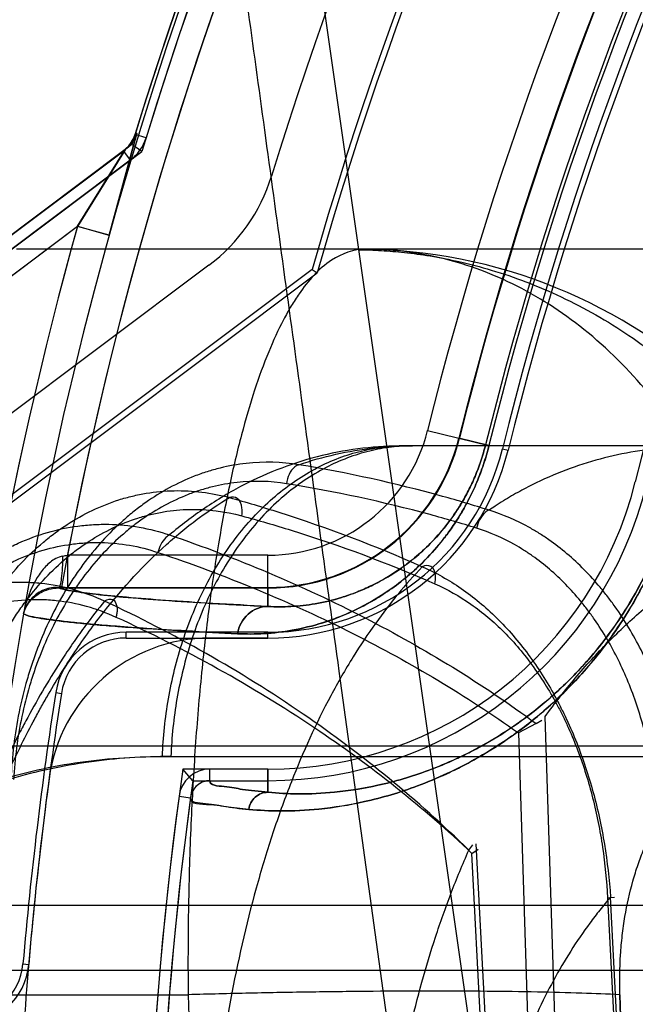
# Model space of a CAD drawing. Header units: millimetres. Extents: x 0 to 297, y 0 to 210.
# Tile 423 of 455: x 242.136 to 242.2017, y 160.0418 to 160.147. Entities that reach past the tile are written whole.
import ezdxf

# ---------------------------------------------------------------- set-up
doc = ezdxf.new("R2010")
doc.units = ezdxf.units.MM
doc.header["$LTSCALE"] = 16.335
doc.layers.get('0').update_dxf_attribs({"linetype": 'CONTINUOUS'})
for name, color, linetype in [('AXES_REF', 7, 'CONTINUOUS'), ('INTFCLR_1', 7, 'CONTINUOUS'), ('INTFCLR_144815', 7, 'CONTINUOUS'), ('INTFCLR_72935', 7, 'CONTINUOUS')]:
    doc.layers.add(name, color=color, linetype=linetype)

msp = doc.modelspace()

# ---------------------------------------------------------------- linework, layer by layer
at = {"color": 7, "linetype": 'Continuous'}
for radius in [6.787079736, 6.7865, 6.743039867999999]:
    msp.add_circle((241.4889104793, 154.7114782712), radius, dxfattribs=at)
msp.add_arc((241.4889104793, 154.7114782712), 6.72, 278.2771290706, 261.7228709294, dxfattribs=at)
at = {"layer": 'AXES_REF', "color": 7, "linetype": 'Continuous'}
msp.add_arc((241.4889104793, 154.7114782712), 6.874, 113.0826847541, 66.9173152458, dxfattribs=at)
at = {"layer": 'AXES_REF', "color": 9, "linetype": 'Continuous'}
msp.add_arc((241.4889104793, 154.7114782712), 6.191158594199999, 94.4118118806, 85.5881881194, dxfattribs=at)
at = {"layer": 'INTFCLR_1', "color": 9, "linetype": 'Continuous'}
for p, q in [((242.1455513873, 160.1239723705), (242.1485046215, 160.1348655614)), ((242.1495104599, 160.1343727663), (242.1483305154, 160.1347349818)), ((242.0220395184, 160.0391782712), (242.1472601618, 160.1330937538)), ((242.1472601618, 160.1330937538), (242.1421825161, 160.1249105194)), ((242.1470846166, 160.1329620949), (242.1478251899, 160.1319746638)), ((242.1421825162, 160.1249105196), (242.031606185, 160.0419782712)), ((242.1455513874, 160.1239723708), (242.1421825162, 160.1249105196)), ((242.1795691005, 160.1031364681), (242.1861174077, 160.1015121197)), ((242.1411200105, 160.0898037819), (242.1411200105, 160.0863043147)), ((242.1625250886, 160.0898037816), (242.1411200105, 160.0898037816)), ((242.1625250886, 160.0843347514), (242.1625250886, 160.0898037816)), ((242.1401790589, 160.0863053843), (242.1625250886, 160.0863043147)), ((242.156331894, 160.0657276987), (242.1563318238, 160.0669619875)), ((242.1625250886, 160.064492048), (242.1625250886, 160.0669619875)), ((242.153026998, 160.0640699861), (242.1542503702, 160.0639061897))]:
    msp.add_line(p, q, dxfattribs=at)
at = {"layer": 'INTFCLR_1', "color": 6, "linetype": 'Continuous'}
for p, q in [((242.1485046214, 160.1348655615), (242.1483305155, 160.1347349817)), ((242.1478251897, 160.1319746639), (242.0233514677, 160.0386193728)), ((242.1562251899, 160.1207746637), (242.0556090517, 160.04531256)), ((242.1625250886, 160.0809619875), (242.1563312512, 160.0809619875)), ((242.1625250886, 160.0669619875), (242.1563318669, 160.0669619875)), ((242.1563318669, 160.0657276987), (242.1625250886, 160.0657276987))]:
    msp.add_line(p, q, dxfattribs=at)
at = {"layer": 'INTFCLR_1', "color": 7, "linetype": 'Continuous'}
msp.add_line((242.1364104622, 160.0835287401), (242.1365661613, 160.0839840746), dxfattribs=at)
at = {"layer": 'INTFCLR_1', "color": 6, "linetype": 'Continuous'}
for centre, radius, start, end in [((242.553106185, 160.0104782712), 0.423418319, 129.3396669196, 162.9347323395), ((242.553106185, 160.0104782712), 0.4221840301, 129.3995060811, 162.9347321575), ((242.553106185, 160.0104782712), 0.4195535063, 137.2913519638, 169.1014109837), ((242.553106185, 160.0104782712), 0.4081840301, 136.0726226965, 162.934732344), ((242.553106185, 160.0104782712), 0.3760159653, 138.8345507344, 166.0686236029), ((242.553106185, 160.0104782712), 0.3620159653, 138.8345508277, 166.0686237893), ((242.1449846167, 160.1357620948), 0.0035, 306.8698976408, 342.9347334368), ((242.1449846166, 160.1357620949), 0.0047342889, 306.8698968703, 342.934748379), ((242.1449846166, 160.1357620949), 0.0187342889, 306.8698975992, 342.9347321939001), ((242.1625250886, 160.1073643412), 0.0264023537, 270.0000002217, 346.0686238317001), ((242.1625250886, 160.1073643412), 0.0404023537, 270.0000003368, 346.0686220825), ((242.1625250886, 160.1073643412), 0.0416366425, 269.9999999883, 346.0686236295), ((242.1563320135, 160.0636274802), 0.0173345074, 90.0025200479, 172.3711763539), ((242.1563320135, 160.0636274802), 0.0033345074, 90.00251033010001, 172.3740739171), ((242.553106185, 160.0104782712), 0.4176526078, 172.3704883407, 176.0524738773), ((242.1563320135, 160.0636274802), 0.0021002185, 90.0032602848, 172.3740664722), ((242.553106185, 160.0104782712), 0.4036526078, 172.3704884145, 183.9851791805), ((242.553106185, 160.0104782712), 0.402418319, 172.3704828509, 183.9926675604)]:
    msp.add_arc(centre, radius, start, end, dxfattribs=at)
at = {"layer": 'INTFCLR_1', "color": 9, "linetype": 'Continuous'}
for centre, radius, start, end in [((242.5531061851, 160.0104782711), 0.4230504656, 136.3898582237, 175.7650415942), ((242.5531061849, 160.0104782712), 0.3848577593, 138.8345507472, 166.0686236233), ((242.553106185, 160.0104782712), 0.3813582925, 138.8345507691, 166.0686236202), ((242.553106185, 160.0104782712), 0.3784849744, 138.8345507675, 166.0686236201), ((242.553106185, 160.0104782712), 0.3781109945, 138.8345501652, 166.0686229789), ((242.5531061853, 160.0104782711), 0.4265594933, 164.4387731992, 175.7650421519), ((242.1625250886, 160.1073643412), 0.0175605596, 270.0000000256, 346.0686235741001), ((242.1625250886, 160.1073643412), 0.0210600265, 270.0000000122, 346.0686236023), ((242.1230713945, 160.1904858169), 0.1022869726, 279.8859946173, 280.1630965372)]:
    msp.add_arc(centre, radius, start, end, dxfattribs=at)
msp.add_open_spline([(242.1472601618, 160.1330937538), (242.1478375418, 160.1335267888), (242.1482931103, 160.1341755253), (242.1485046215, 160.1348655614)], degree=3, dxfattribs=at)
for points, knots in [([(242.159269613, 160.0814217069), (242.1602115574, 160.0813744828), (242.1621757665, 160.0813837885), (242.1652320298, 160.081746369), (242.1678915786, 160.0823988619), (242.1701130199, 160.0831815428), (242.1718797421, 160.0839487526), (242.173701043, 160.0849087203), (242.1755699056, 160.0860952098), (242.1774764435, 160.0875520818), (242.1794107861, 160.0893420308), (242.1809809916, 160.0911316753), (242.1822162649, 160.0928083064), (242.1831501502, 160.0942580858), (242.1840376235, 160.0958618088), (242.1848514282, 160.0976154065), (242.1855645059, 160.0995090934), (242.1859484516, 160.1008309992), (242.186117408, 160.1015121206)], [0, 0, 0, 0, 0.0779033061, 0.1618667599, 0.253680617, 0.3034199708, 0.3562896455, 0.4126322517, 0.4733102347, 0.5389302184, 0.6105590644, 0.6906636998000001, 0.7351564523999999, 0.7824908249, 0.8330084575, 0.8864378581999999, 0.9420335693, 1, 1, 1, 1]), ([(242.1625250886, 160.0843347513), (242.1633362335, 160.0842879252), (242.1650289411, 160.084283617), (242.1676658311, 160.0845787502), (242.1699638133, 160.0851279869), (242.1718845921, 160.0857933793), (242.1734139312, 160.0864482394), (242.1749904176, 160.0872701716), (242.1766097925, 160.0882887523), (242.1782621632, 160.0895419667), (242.1799397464, 160.0910845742), (242.1813012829, 160.0926285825), (242.1823726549, 160.0940761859), (242.183182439, 160.0953284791), (242.1839522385, 160.0967148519), (242.1846578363, 160.0982312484), (242.1852758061, 160.0998692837), (242.1856083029, 160.1010128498), (242.1857544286, 160.1016021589)], [0, 0, 0, 0, 0.0776846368, 0.1614602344, 0.2531489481, 0.3029013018, 0.3556901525, 0.4120655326, 0.4727178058, 0.5383906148, 0.6100777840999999, 0.6902787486, 0.7347779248, 0.7821808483, 0.8327613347, 0.8862761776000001, 0.9419483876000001, 1, 1, 1, 1]), ([(242.1604761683, 160.0626647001), (242.1615974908, 160.0625552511), (242.1640987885, 160.0624369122), (242.1682433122, 160.0626470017), (242.173168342, 160.063448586), (242.1777241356, 160.0648019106), (242.1811464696, 160.0662302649), (242.1832925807, 160.0672798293), (242.1856238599, 160.068546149), (242.1886718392, 160.0704856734), (242.1916876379, 160.0728573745), (242.1941598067, 160.0751504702), (242.1961015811, 160.0771821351), (242.1980504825, 160.079504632), (242.1999833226, 160.0821633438), (242.2018557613, 160.085196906), (242.2036056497, 160.0886323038), (242.2051360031, 160.0924291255), (242.2059409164, 160.0951230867), (242.206284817, 160.0965094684)], [0, 0, 0, 0, 0.0546088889, 0.1211683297, 0.2007950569, 0.2959181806, 0.3507413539, 0.380380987, 0.4116808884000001, 0.4792976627, 0.5552209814, 0.5972744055, 0.6426583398, 0.6913478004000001, 0.7441210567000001, 0.8018425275, 0.8639600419, 0.9307654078, 1, 1, 1, 1]), ([(242.1625250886, 160.0644920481), (242.1635886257, 160.0643844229), (242.1659611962, 160.064260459), (242.1698951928, 160.0644475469), (242.1745722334, 160.0651954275), (242.1789009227, 160.0664708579), (242.1821539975, 160.0678212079), (242.1841938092, 160.0688146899), (242.1864102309, 160.0700136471), (242.1893073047, 160.07185147), (242.192175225, 160.0741008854), (242.1945258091, 160.0762766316), (242.1963726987, 160.0782051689), (242.198226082, 160.0804101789), (242.2000645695, 160.082935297), (242.2018453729, 160.0858168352), (242.2035096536, 160.0890807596), (242.2049647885, 160.0926884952), (242.2057300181, 160.0952485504), (242.2060567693, 160.0965660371)], [0, 0, 0, 0, 0.054551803, 0.1210381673, 0.2006278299, 0.2957140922, 0.3505402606, 0.3802099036, 0.4114671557, 0.4791025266, 0.5550208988, 0.5971000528, 0.6424803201, 0.6911977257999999, 0.7439878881, 0.8017400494, 0.8638847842, 0.9307288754, 1, 1, 1, 1]), ([(242.1406328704, 160.0897176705), (242.1403630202, 160.0896706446), (242.1396681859, 160.0894031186), (242.1387175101, 160.0885997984), (242.1373244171, 160.0867140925), (242.1366785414, 160.0848876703), (242.1364104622, 160.0835287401)], [0, 0, 0, 0, 0.1049875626, 0.2797084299, 0.4691080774, 1, 1, 1, 1]), ([(242.1401790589, 160.0863053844), (242.1402792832, 160.0863187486), (242.1403998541, 160.0867688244), (242.1405230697, 160.087410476), (242.1406078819, 160.0885114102), (242.1406305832, 160.0893002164), (242.1406328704, 160.0897176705)], [0, 0, 0, 0, 0.08716609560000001, 0.3097071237, 0.6401160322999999, 1, 1, 1, 1]), ([(242.1625250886, 160.0843347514), (242.1605573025, 160.0844334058), (242.1569074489, 160.084628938), (242.1518662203, 160.0849477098), (242.1476939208, 160.0852691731), (242.1443966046, 160.0855868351), (242.1419859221, 160.0859061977), (242.1406738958, 160.0861506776), (242.1401790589, 160.0863053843)], [0, 0, 0, 0, 0.2632404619, 0.488345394, 0.6748526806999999, 0.8223794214, 0.9307304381, 1, 1, 1, 1]), ([(242.1625250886, 160.0843347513), (242.1617643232, 160.0843301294), (242.1601743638, 160.0837008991), (242.1593988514, 160.0822004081), (242.159269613, 160.0814217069)], [0, 0, 0, 0, 0.4907835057, 1, 1, 1, 1]), ([(242.1364104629, 160.0835287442), (242.1370941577, 160.0832249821), (242.1384035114, 160.0830487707), (242.1402702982, 160.0827749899), (242.1420701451, 160.082582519), (242.1441653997, 160.0823837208), (242.1467447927, 160.0821747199), (242.1500566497, 160.0819408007), (242.1543104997, 160.0816801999), (242.1574857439, 160.0815111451), (242.1592696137, 160.0814217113)], [0, 0, 0, 0, 0.0976424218, 0.1690009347, 0.2472990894, 0.3335584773, 0.4437851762, 0.5850020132, 0.7668876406, 1, 1, 1, 1]), ([(242.1625250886, 160.064492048), (242.1616111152, 160.0645812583), (242.1599156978, 160.06471285), (242.1582389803, 160.0651439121), (242.1562569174, 160.0651894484), (242.1563318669, 160.0657276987)], [0, 0, 0, 0, 0.4333569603, 0.7435471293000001, 1, 1, 1, 1]), ([(242.1542503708, 160.0639061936), (242.1541537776, 160.0631850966), (242.1569362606, 160.0632820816), (242.1585381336, 160.0628302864), (242.1599994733, 160.0627112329), (242.1604761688, 160.062664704)], [0, 0, 0, 0, 0.3420213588, 0.7748365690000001, 1, 1, 1, 1]), ([(242.1625250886, 160.0644920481), (242.1620389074, 160.064490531), (242.1610301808, 160.0641084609), (242.1605403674, 160.0631517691), (242.1604761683, 160.0626647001)], [0, 0, 0, 0, 0.4973921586, 1, 1, 1, 1])]:
    msp.add_open_spline(points, degree=3, knots=knots, dxfattribs=at)
at = {"layer": 'INTFCLR_1', "color": 7, "linetype": 'Continuous'}
msp.add_open_spline([(242.1364104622, 160.0835287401), (242.1365016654, 160.0838753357), (242.1368984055, 160.084761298), (242.1381464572, 160.085940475), (242.1394725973, 160.0863092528), (242.140179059, 160.0863053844)], degree=3, knots=[0, 0, 0, 0, 0.2159486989, 0.5743186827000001, 1, 1, 1, 1], dxfattribs=at)
at = {"layer": 'INTFCLR_144815', "color": 9, "linetype": 'Continuous'}
for p, q in [((242.2382328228, 159.6608559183), (242.1112914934, 160.5484094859)), ((242.7959286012, 160.1224782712), (242.1356657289, 160.1224782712)), ((242.1721842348, 160.1224278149), (242.1721842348, 160.1224782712)), ((243.0035589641, 160.1014782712), (242.1770643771, 160.1014782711)), ((242.2337651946, 159.6162732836), (242.1701275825, 160.0774282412)), ((242.1945040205, 159.9980053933), (242.192118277, 160.0725745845)), ((242.1892593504, 160.0708381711), (242.1916349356, 159.9964782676)), ((243.0808995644, 160.0694090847), (242.0903675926, 160.0694090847)), ((242.1512460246, 160.0683100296), (243.0344399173, 160.0683100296)), ((242.1847249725, 160.058992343), (242.1879222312, 159.9980053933)), ((242.187520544, 159.9964782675), (242.1842944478, 160.0579626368)), ((242.1987721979, 160.053223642), (242.1995214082, 160.0532917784)), ((242.201946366, 159.9980053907), (242.1990996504, 160.0532968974)), ((242.3046385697, 160.0524171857), (241.9416592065, 160.0524171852)), ((242.1987721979, 160.053223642), (242.2016964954, 159.9964782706)), ((241.9486589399, 160.045478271), (242.3466694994, 160.0454782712)), ((242.115144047, 160.0428744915), (242.1539987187, 160.0428744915)), ((242.1539987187, 160.0428744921), (242.1546446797, 160.0194683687))]:
    msp.add_line(p, q, dxfattribs=at)
at = {"layer": 'INTFCLR_144815', "color": 6, "linetype": 'Continuous'}
for p, q in [((242.1911415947, 160.0718458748), (242.1917761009, 160.0722070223)), ((242.1911416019, 160.0718458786), (242.1892593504, 160.0708381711)), ((242.1839659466, 160.0582944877), (242.1844077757, 160.0588861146)), ((242.1842944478, 160.0579626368), (242.1849789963, 160.0584214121)), ((242.2007771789, 160.0194683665), (242.200088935, 160.0428749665)), ((242.2000889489, 160.0428744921), (242.2007771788, 160.0194683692))]:
    msp.add_line(p, q, dxfattribs=at)
at = {"layer": 'INTFCLR_144815', "color": 9, "linetype": 'Continuous'}
msp.add_arc((242.1721837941, 160.0664782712), 0.05599999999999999, 3.000000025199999, 90.0000000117, dxfattribs=at)
at = {"layer": 'INTFCLR_144815', "color": 7, "linetype": 'Continuous'}
msp.add_open_spline([(242.1701275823, 160.0774282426), (242.1687991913, 160.0870545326), (242.1661841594, 160.1060305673), (242.1623432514, 160.1339837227), (242.1586583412, 160.1608841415), (242.1550945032, 160.1869849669), (242.1516172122, 160.2125410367), (242.1482105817, 160.2376749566), (242.1449275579, 160.262000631), (242.1418049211, 160.2852462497), (242.1388277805, 160.3075220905), (242.1359688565, 160.3290356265), (242.1332261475, 160.3498092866), (242.1306532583, 160.369441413), (242.1282929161, 160.3876009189), (242.126199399, 160.4038541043), (242.1243474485, 160.4183716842), (242.1227402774, 160.4310999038), (242.1213232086, 160.4424459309), (242.1200782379, 160.4525285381), (242.1189794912, 160.4615368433), (242.1180237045, 160.469475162), (242.1171734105, 160.476630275), (242.1164175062, 160.4830808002), (242.1157401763, 160.488950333), (242.1151589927, 160.4940653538), (242.1146353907, 160.498747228), (242.1141609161, 160.5030644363), (242.1137348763, 160.5070160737), (242.1133645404, 160.5105188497), (242.1130309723, 160.513738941), (242.1127296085, 160.5167146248), (242.1124627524, 160.5194150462), (242.1122266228, 160.5218653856), (242.1120157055, 160.5241146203), (242.1118271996, 160.5261869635), (242.1116583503, 160.5281031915), (242.1115082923, 160.5298672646), (242.1113750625, 160.531497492), (242.1112634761, 160.5329211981), (242.1111672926, 160.5342029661), (242.1110796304, 160.5354279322), (242.1110002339, 160.5366026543), (242.1109137, 160.5379727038), (242.1108332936, 160.5393861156), (242.1107611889, 160.5408934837), (242.1107095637, 160.5422666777), (242.1106754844, 160.5436705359), (242.1106729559, 160.5449893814), (242.110702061, 160.546295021), (242.1108178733, 160.5472492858), (242.1109204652, 160.5484366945), (242.1112914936, 160.5484094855)], degree=3, knots=[0, 0, 0, 0, 0.0613840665, 0.1210015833, 0.178234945, 0.2328968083, 0.2874063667, 0.3411562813, 0.3931156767, 0.4424610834, 0.4893142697, 0.5350799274, 0.5795535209, 0.62167709, 0.660153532, 0.6952292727, 0.7251941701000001, 0.7526020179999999, 0.776269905, 0.7974221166, 0.8167759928, 0.8335956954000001, 0.847929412, 0.8622917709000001, 0.8746214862, 0.8852523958, 0.894810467, 0.9043805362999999, 0.9126877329, 0.9199170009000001, 0.9266303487, 0.9331373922, 0.9388100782, 0.9437715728, 0.9486875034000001, 0.9530804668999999, 0.9569162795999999, 0.9608389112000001, 0.9642640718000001, 0.9672484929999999, 0.9698598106, 0.9723835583, 0.9750061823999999, 0.9772972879, 0.9810550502, 0.9839495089, 0.9868275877, 0.9897432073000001, 0.9927891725, 0.9952691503, 0.9976499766, 1, 1, 1, 1], dxfattribs=at)
at = {"layer": 'INTFCLR_144815', "color": 9, "linetype": 'Continuous'}
for points, knots in [([(242.1729529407, 160.1224782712), (242.1716791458, 160.1224782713), (242.1687391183, 160.1213862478), (242.1664575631, 160.1186860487), (242.1649738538, 160.1163864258), (242.1638334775, 160.1143433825), (242.1624736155, 160.1113635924), (242.1609863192, 160.1072541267), (242.1598635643, 160.1033890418), (242.1590077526, 160.0999508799), (242.1581453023, 160.0960778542), (242.1571655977, 160.0908288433), (242.1563505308, 160.0852949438), (242.1557715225, 160.0805464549), (242.1552317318, 160.0754306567), (242.1546840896, 160.0687544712), (242.1543128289, 160.0618996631), (242.1541146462, 160.0562116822), (242.1539849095, 160.0503155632), (242.1539713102, 160.0458580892), (242.1539987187, 160.0428744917)], [0, 0, 0, 0, 0.0447683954, 0.1032005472, 0.1213211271, 0.1410891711, 0.1853432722, 0.2362765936, 0.2945595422, 0.3267150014, 0.3607913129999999, 0.4340002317, 0.5143214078, 0.5573399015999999, 0.6021191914, 0.6951105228, 0.7927308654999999, 0.8433596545, 0.8951349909, 1, 1, 1, 1]), ([(242.2167285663, 160.0694090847), (242.2165932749, 160.0727069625), (242.2158509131, 160.0794214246), (242.2132684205, 160.0893160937), (242.2091144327, 160.0987644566), (242.2034796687, 160.1071801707), (242.1966273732, 160.114041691), (242.1889613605, 160.1189821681), (242.1809720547, 160.1218562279), (242.1755530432, 160.1224782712), (242.1729529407, 160.1224782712)], [0, 0, 0, 0, 0.1308834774, 0.2668605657, 0.4040067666, 0.5382363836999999, 0.666176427, 0.7858622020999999, 0.8968959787, 1, 1, 1, 1]), ([(242.1512460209, 160.0683100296), (242.1513257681, 160.0703700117), (242.1517623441, 160.0745586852), (242.1532815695, 160.0807349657), (242.1557248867, 160.0866332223), (242.1590397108, 160.0918901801), (242.1630753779, 160.0961825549), (242.1675959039, 160.0992802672), (242.1716150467, 160.1008156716), (242.1744028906, 160.1013198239), (242.17593543, 160.1014559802), (242.1766903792, 160.1014782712), (242.1770643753, 160.1014782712)], [0, 0, 0, 0, 0.1339492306, 0.2727111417, 0.4118952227, 0.5469808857, 0.6743350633, 0.7920383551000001, 0.9000813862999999, 0.9509592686, 0.9756993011, 1, 1, 1, 1]), ([(242.1770643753, 160.1014782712), (242.1741267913, 160.1014782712), (242.1681559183, 160.1007919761), (242.161794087, 160.0983745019), (242.1577784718, 160.0961294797), (242.155109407, 160.0944265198), (242.1532146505, 160.0929823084), (242.152012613, 160.0919686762)], [0, 0, 0, 0, 0.3224796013, 0.6526157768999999, 0.7390842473, 0.8273898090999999, 1, 1, 1, 1]), ([(242.1779567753, 160.1014782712), (242.1772028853, 160.1014782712), (242.1756648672, 160.1013864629), (242.1725115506, 160.1008156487), (242.1684945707, 160.0992801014), (242.1639774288, 160.096182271), (242.1599446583, 160.0918898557), (242.1566323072, 160.0866329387), (242.1541908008, 160.0807347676), (242.1526727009, 160.0745585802), (242.1522364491, 160.0703699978), (242.1521567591, 160.0683100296)], [0, 0, 0, 0, 0.0489996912, 0.09985824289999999, 0.2078673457, 0.3255494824, 0.4528998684, 0.5879993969, 0.7272116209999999, 0.8660105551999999, 1, 1, 1, 1]), ([(242.1658315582, 160.0994634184), (242.1671217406, 160.0999086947), (242.1710816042, 160.1010348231), (242.1752117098, 160.1014782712), (242.1779567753, 160.1014782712)], [0, 0, 0, 0, 0.3320886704, 1, 1, 1, 1]), ([(242.2089488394, 160.1014782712), (242.2063753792, 160.1014782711), (242.2012282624, 160.1010482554), (242.1949835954, 160.0992902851), (242.190842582, 160.0974134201), (242.1885084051, 160.0961349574), (242.1871308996, 160.0952866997), (242.186341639, 160.0947619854), (242.186121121, 160.0946122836)], [0, 0, 0, 0, 0.3192726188, 0.6368806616, 0.7993954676, 0.8824224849, 0.9669332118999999, 1, 1, 1, 1]), ([(242.1658315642, 160.0994632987), (242.1639808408, 160.0997627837), (242.1611155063, 160.0998359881), (242.1578581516, 160.0992512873), (242.1560186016, 160.0987313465), (242.1532556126, 160.0977520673), (242.1506252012, 160.0963098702), (242.1482282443, 160.0945107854), (242.1466370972, 160.0931709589), (242.1447586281, 160.0913053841), (242.1430613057, 160.0892309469), (242.1418014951, 160.087442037), (242.1399849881, 160.0845817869), (242.138491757, 160.0814783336), (242.1373252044, 160.0782291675), (242.1366192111, 160.0759691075), (242.1356186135, 160.0719010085), (242.1351824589, 160.0683139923), (242.1350762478, 160.0659130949)], [0, 0, 0, 0, 0.1098685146, 0.1653265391, 0.1935295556, 0.2218009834, 0.3370645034, 0.3670847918, 0.397439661, 0.4588941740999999, 0.5219269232, 0.5542432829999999, 0.5870709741, 0.7204576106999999, 0.7546908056, 0.7893863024, 0.8591629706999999, 1, 1, 1, 1]), ([(242.165831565, 160.0994632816), (242.1656698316, 160.0994252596), (242.1649142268, 160.0990124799), (242.1645821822, 160.0981037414), (242.1645101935, 160.0974402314)], [0, 0, 0, 0, 0.1993201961, 1, 1, 1, 1]), ([(242.1861211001, 160.094612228), (242.184474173, 160.0951345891), (242.1778043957, 160.0971159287), (242.1709911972, 160.0986119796), (242.165831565, 160.0994632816)], [0, 0, 0, 0, 0.2483454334, 1, 1, 1, 1]), ([(242.1645101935, 160.0974402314), (242.1627685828, 160.0977217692), (242.1600712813, 160.0977892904), (242.1570045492, 160.0972384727), (242.1552711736, 160.096748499), (242.152665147, 160.0958261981), (242.150183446, 160.0944675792), (242.1479189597, 160.0927744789), (242.1464146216, 160.0915128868), (242.1446374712, 160.0897560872), (242.1430289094, 160.0878032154), (242.1418338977, 160.0861186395), (242.1401090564, 160.083425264), (242.1386852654, 160.0805032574), (242.1375677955, 160.0774425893), (242.1368891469, 160.0753141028), (242.1359216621, 160.071482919), (242.1354859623, 160.0681031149), (242.1353683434, 160.0658398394)], [0, 0, 0, 0, 0.1096189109, 0.1650089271, 0.1931906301, 0.2214485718, 0.3367240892, 0.3667609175, 0.3971372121, 0.4586431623, 0.5217283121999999, 0.5540726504, 0.5869294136, 0.7204219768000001, 0.7546742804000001, 0.7893855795, 0.8591827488, 1, 1, 1, 1]), ([(242.1847997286, 160.0926861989), (242.1831524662, 160.0931982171), (242.1764792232, 160.0951408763), (242.1696678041, 160.0966062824), (242.1645101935, 160.0974402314)], [0, 0, 0, 0, 0.2482161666, 1, 1, 1, 1]), ([(242.1263721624, 160.0624877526), (242.1264220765, 160.0650018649), (242.126789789, 160.0687603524), (242.1277524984, 160.0730306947), (242.1284497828, 160.0754006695), (242.1296147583, 160.0787984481), (242.1311396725, 160.0820380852), (242.1330265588, 160.0850051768), (242.1343402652, 160.086852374), (242.1361203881, 160.0889790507), (242.138101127, 160.0908636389), (242.1397825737, 160.0921956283), (242.1423243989, 160.0939650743), (242.1451282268, 160.0953179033), (242.1480537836, 160.0961345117), (242.1500089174, 160.0965324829), (242.1534815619, 160.0968589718), (242.1564883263, 160.0964791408), (242.1584054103, 160.0959606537)], [0, 0, 0, 0, 0.1415064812, 0.2113104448, 0.2461202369, 0.280468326, 0.4134509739, 0.4460433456, 0.4782975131, 0.5409537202, 0.6017877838, 0.6317837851, 0.6615815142, 0.7760743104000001, 0.8042398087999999, 0.8324475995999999, 0.8882424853, 1, 1, 1, 1]), ([(242.1202715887, 160.0019735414), (242.1204571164, 160.0049016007), (242.120811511, 160.0092739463), (242.1214375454, 160.0150535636), (242.1221493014, 160.0206699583), (242.1232032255, 160.0274909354), (242.1247393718, 160.0354242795), (242.1262468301, 160.0418215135), (242.1274238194, 160.0461731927), (242.1281231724, 160.0485943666), (242.1291712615, 160.0520718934), (242.1308324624, 160.0570622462), (242.1332938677, 160.0633747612), (242.1355359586, 160.0683054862), (242.1372042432, 160.0715674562), (242.1381697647, 160.0733482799), (242.139593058, 160.0758739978), (242.1417899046, 160.0794265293), (242.1458532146, 160.0850419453), (242.1497906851, 160.0893398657), (242.153408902, 160.0924417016), (242.15561791, 160.094158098), (242.1573073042, 160.0952945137), (242.1584053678, 160.0959606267)], [0, 0, 0, 0, 0.0839822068, 0.1255314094, 0.166399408, 0.2460266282, 0.3230456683, 0.3976498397, 0.43409919, 0.4520761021, 0.4697861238, 0.5380636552, 0.6025619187, 0.6636457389, 0.6930137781, 0.7074212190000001, 0.7216279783, 0.7760004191, 0.8268564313, 0.9199491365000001, 0.9418203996, 0.9632373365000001, 1, 1, 1, 1]), ([(242.1597267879, 160.0940076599), (242.1597696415, 160.0942869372), (242.1597889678, 160.0949301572), (242.1594510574, 160.095950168), (242.1586676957, 160.0960595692), (242.1584054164, 160.0959606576)], [0, 0, 0, 0, 0.3021343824, 0.7002561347, 1, 1, 1, 1]), ([(242.1584054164, 160.0959606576), (242.1601761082, 160.095470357), (242.1671729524, 160.0933930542), (242.1740167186, 160.0907971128), (242.1790019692, 160.088568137)], [0, 0, 0, 0, 0.2517502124, 1, 1, 1, 1]), ([(242.129339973, 160.0624144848), (242.1294113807, 160.0647913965), (242.1297917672, 160.0683420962), (242.1307331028, 160.0723737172), (242.1314086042, 160.0746107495), (242.1325308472, 160.0778178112), (242.1339897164, 160.0808738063), (242.1357850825, 160.0836734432), (242.1370333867, 160.0854157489), (242.1387222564, 160.087420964), (242.1405974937, 160.0891987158), (242.1421878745, 160.0904550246), (242.1445887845, 160.0921221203), (242.1472333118, 160.0933987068), (242.1499918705, 160.0941692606), (242.15183265, 160.0945448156), (242.1550982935, 160.0948533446), (242.157925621, 160.0944963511), (242.1597267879, 160.0940076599)], [0, 0, 0, 0, 0.1417199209, 0.211646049, 0.2465180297, 0.2809284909, 0.4141483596, 0.4467938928, 0.4790964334, 0.5418307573, 0.6027188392, 0.6327299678, 0.6625316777, 0.7769212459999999, 0.8050295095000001, 0.8331654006, 0.8887756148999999, 1, 1, 1, 1]), ([(242.1861211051, 160.094612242), (242.185967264, 160.0945496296), (242.1852940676, 160.0941003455), (242.1849220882, 160.0933037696), (242.1847997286, 160.0926861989)], [0, 0, 0, 0, 0.2087479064, 1, 1, 1, 1]), ([(242.207140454, 160.0605744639), (242.2070552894, 160.0624988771), (242.2066780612, 160.0663179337), (242.2056702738, 160.0709986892), (242.2045375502, 160.0746077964), (242.2032104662, 160.0780514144), (242.2015720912, 160.081307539), (242.1998567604, 160.0839433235), (242.1988085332, 160.0853645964), (242.197211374, 160.0873584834), (242.1951461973, 160.0894650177), (242.1928446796, 160.0912419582), (242.1914879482, 160.092140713), (242.1894444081, 160.093353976), (242.1876194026, 160.0941487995), (242.1861211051, 160.094612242)], [0, 0, 0, 0, 0.136064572, 0.2704402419, 0.3373865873, 0.4030840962, 0.530994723, 0.593873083, 0.625029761, 0.6556978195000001, 0.774325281, 0.8321207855, 0.8608246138, 0.8892201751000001, 1, 1, 1, 1]), ([(242.1597267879, 160.0940076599), (242.1614971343, 160.0935272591), (242.1684892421, 160.0914929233), (242.1753340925, 160.0889491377), (242.1803233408, 160.0867629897)], [0, 0, 0, 0, 0.2519199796, 1, 1, 1, 1]), ([(242.1164478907, 160.0567515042), (242.1165501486, 160.0594120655), (242.1170018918, 160.0633898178), (242.1180806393, 160.067909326), (242.1188536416, 160.0704302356), (242.1201457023, 160.0740699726), (242.1220963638, 160.0781072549), (242.1249373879, 160.0822502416), (242.127318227, 160.0850332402), (242.1299402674, 160.0874664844), (242.1323183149, 160.0891844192), (242.1343150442, 160.0903452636), (242.1363414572, 160.0913433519), (242.1389612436, 160.0923127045), (242.1416815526, 160.0928864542), (242.1438778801, 160.0930927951), (242.1460719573, 160.0931321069), (242.1488187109, 160.0928648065), (242.1509608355, 160.0923200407), (242.152012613, 160.0919686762)], [0, 0, 0, 0, 0.1377789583, 0.206061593, 0.2402336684, 0.2741707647, 0.4059257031, 0.4705534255, 0.5337519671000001, 0.5950390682, 0.6552457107, 0.6851158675, 0.7144741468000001, 0.7720589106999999, 0.8291580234, 0.8577649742, 0.886116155, 0.9426164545, 1, 1, 1, 1]), ([(242.2042090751, 160.0605012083), (242.2041549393, 160.0623241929), (242.2038513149, 160.0659399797), (242.2029588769, 160.070375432), (242.2019337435, 160.0737923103), (242.2007233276, 160.0770475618), (242.1992149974, 160.0801252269), (242.1976263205, 160.0826167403), (242.1966534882, 160.0839591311), (242.1951704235, 160.085841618), (242.1932460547, 160.0878300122), (242.1910962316, 160.0895072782), (242.1898276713, 160.0903551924), (242.1879153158, 160.0915003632), (242.1862046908, 160.092249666), (242.1847997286, 160.0926861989)], [0, 0, 0, 0, 0.1369216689, 0.2717695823, 0.338828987, 0.4045662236, 0.532378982, 0.5951349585, 0.6262153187, 0.6568011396, 0.775053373, 0.8326460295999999, 0.861249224, 0.8895477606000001, 1, 1, 1, 1]), ([(242.1168951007, 160.0566782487), (242.1170295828, 160.0592102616), (242.1175071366, 160.0629911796), (242.1185785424, 160.0672832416), (242.1193361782, 160.0696754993), (242.1205947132, 160.0731269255), (242.1224739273, 160.0769527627), (242.1251911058, 160.0808788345), (242.1274607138, 160.0835136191), (242.1299519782, 160.0858179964), (242.1322074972, 160.0874451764), (242.1340990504, 160.0885443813), (242.1360152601, 160.089489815), (242.1384895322, 160.0904086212), (242.1410572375, 160.090952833), (242.1431280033, 160.0911504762), (242.1451936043, 160.0911897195), (242.1477773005, 160.0909415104), (242.1497907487, 160.0904269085), (242.150778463, 160.0900955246)], [0, 0, 0, 0, 0.1383967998, 0.2069534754, 0.2412534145, 0.2753102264, 0.4074740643, 0.4722508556, 0.535550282, 0.5968850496, 0.6570763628, 0.6869117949, 0.7162142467, 0.7736285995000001, 0.8304669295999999, 0.8589069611, 0.8870712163, 0.9431353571, 1, 1, 1, 1]), ([(242.152012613, 160.0919686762), (242.1518715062, 160.0918959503), (242.151263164, 160.0914235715), (242.1509128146, 160.0906817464), (242.150778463, 160.0900955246)], [0, 0, 0, 0, 0.2088302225, 1, 1, 1, 1]), ([(242.152012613, 160.0919686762), (242.1591662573, 160.0895205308), (242.1727735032, 160.0837886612), (242.1853836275, 160.0760810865), (242.1911415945, 160.0718458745)], [0, 0, 0, 0, 0.514044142, 1, 1, 1, 1]), ([(242.1507784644, 160.0900955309), (242.1579250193, 160.0876976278), (242.1712721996, 160.0821946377), (242.1836799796, 160.0748016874), (242.1892596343, 160.0708383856)], [0, 0, 0, 0, 0.5241312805, 1, 1, 1, 1]), ([(242.1790019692, 160.0885681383), (242.1771982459, 160.0866935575), (242.1746223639, 160.083552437), (242.1719317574, 160.0795110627), (242.1703727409, 160.0768958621), (242.1679712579, 160.0725477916), (242.1655027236, 160.0670860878), (242.1634154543, 160.0613178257), (242.1622729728, 160.0577560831), (242.1605790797, 160.0520076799), (242.1589515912, 160.0449841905), (242.1577150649, 160.0377530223), (242.1570960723, 160.0334020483), (242.1562553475, 160.0265977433), (242.1554384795, 160.0161142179), (242.1553191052, 160.006732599), (242.1554066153, 160.0019735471)], [0, 0, 0, 0, 0.0850352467, 0.1321993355, 0.1586374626, 0.184533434, 0.2945491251, 0.3540148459, 0.3850058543, 0.4168022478, 0.5498956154, 0.6203095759, 0.6565717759, 0.6935412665, 0.8444107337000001, 1, 1, 1, 1]), ([(242.1803233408, 160.0867629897), (242.1803951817, 160.0870447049), (242.1804924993, 160.0876757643), (242.1801140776, 160.0887979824), (242.1792732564, 160.0887110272), (242.1790019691, 160.0885681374)], [0, 0, 0, 0, 0.3021596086, 0.6813293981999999, 1, 1, 1, 1]), ([(242.1790019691, 160.0885681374), (242.180451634, 160.0879406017), (242.1825516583, 160.0867561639), (242.1851212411, 160.0848030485), (242.1869732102, 160.0831211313), (242.1887141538, 160.0812542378), (242.1908925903, 160.0785248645), (242.192553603, 160.075902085), (242.1938022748, 160.0735246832), (242.1946006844, 160.0718798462), (242.1958770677, 160.0689101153), (242.1970469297, 160.0653702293), (242.1979345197, 160.0617282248), (242.1986420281, 160.0580109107), (242.1989688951, 160.0551859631), (242.1990996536, 160.0532969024)], [0, 0, 0, 0, 0.111371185, 0.1685828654, 0.2273923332, 0.2875095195, 0.3483614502, 0.4734187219, 0.5055197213, 0.537687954, 0.6022990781, 0.7333000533, 0.7998957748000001, 0.8664964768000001, 1, 1, 1, 1]), ([(242.1450867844, 160.0849011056), (242.1439979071, 160.085395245), (242.1417656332, 160.0862114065), (242.1388532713, 160.0867679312), (242.1365162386, 160.0869154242), (242.1341863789, 160.0868679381), (242.1318720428, 160.0865260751), (242.1296196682, 160.0859033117), (242.1273906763, 160.0850911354), (242.1247015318, 160.0837294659), (242.1222173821, 160.0819707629), (242.1203545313, 160.0803463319), (242.1185612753, 160.0785588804), (242.1165016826, 160.0760780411), (242.114719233, 160.073347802), (242.1134514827, 160.07102103), (242.1122836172, 160.0685929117), (242.1112872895, 160.0660659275), (242.1104576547, 160.0634592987), (242.1097315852, 160.0607813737), (242.1087499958, 160.055985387), (242.108393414, 160.051783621), (242.1083487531, 160.0489801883)], [0, 0, 0, 0, 0.0586437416, 0.1160164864, 0.1447325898, 0.1733635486, 0.2301965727, 0.2588413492, 0.2878771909, 0.3464292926, 0.4060466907, 0.4366382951, 0.4675710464, 0.5301402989, 0.5943666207, 0.6271439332, 0.6600424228, 0.7264619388, 0.7601297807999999, 0.7941690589, 0.8624929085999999, 1, 1, 1, 1]), ([(242.1803233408, 160.0867629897), (242.1816796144, 160.0861687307), (242.1836429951, 160.085047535), (242.1860375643, 160.0831963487), (242.1877607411, 160.0816022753), (242.1893782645, 160.0798333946), (242.1913972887, 160.0772434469), (242.1929270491, 160.0747539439), (242.1940718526, 160.0724985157), (242.1948035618, 160.0709359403), (242.1959684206, 160.0681102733), (242.1970196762, 160.0647409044), (242.1978036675, 160.0612737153), (242.1984168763, 160.0577242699), (242.1986782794, 160.0550273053), (242.1987721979, 160.0532236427)], [0, 0, 0, 0, 0.1105823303, 0.1674153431, 0.2258611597, 0.2856450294, 0.3462207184, 0.4709151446, 0.5029696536, 0.5351116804, 0.5997423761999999, 0.7310957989, 0.7980420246, 0.8651201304, 1, 1, 1, 1]), ([(242.1463209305, 160.0831692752), (242.1453010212, 160.0836370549), (242.1432079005, 160.0844116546), (242.1404722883, 160.0849342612), (242.1382752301, 160.0850721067), (242.1360809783, 160.0850241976), (242.1338994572, 160.0846986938), (242.1317746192, 160.0841067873), (242.1296680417, 160.0833331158), (242.12712204, 160.0820395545), (242.1247677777, 160.0803690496), (242.1229987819, 160.0788259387), (242.1212910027, 160.0771273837), (242.1193253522, 160.0747685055), (242.1176185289, 160.0721724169), (242.1163981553, 160.0699592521), (242.1152694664, 160.0676471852), (242.1143014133, 160.0652395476), (242.1134868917, 160.0627549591), (242.1127680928, 160.0601994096), (242.1117772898, 160.0556149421), (242.111382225, 160.0515941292), (242.1112942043, 160.0489069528)], [0, 0, 0, 0, 0.0579009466, 0.1146057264, 0.1430197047, 0.1713738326, 0.227751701, 0.2562155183, 0.2850979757, 0.3434409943, 0.402966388, 0.4335510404, 0.4645021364, 0.5271784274, 0.5915970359, 0.6245004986, 0.6575469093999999, 0.7243162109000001, 0.7581835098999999, 0.7924420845, 0.8612617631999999, 1, 1, 1, 1]), ([(242.1450867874, 160.0849011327), (242.1443831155, 160.0840460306), (242.1432722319, 160.0826208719), (242.1418024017, 160.0805733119), (242.139641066, 160.0773712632), (242.1377436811, 160.0741528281), (242.134795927, 160.0685564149), (242.1328273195, 160.0642174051), (242.1309612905, 160.0594831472), (242.1297015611, 160.056086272), (242.1275830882, 160.049804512), (242.1255078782, 160.0422972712), (242.1239714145, 160.0354756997), (242.1231495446, 160.0313882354), (242.121974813, 160.0250411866), (242.1205403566, 160.0152497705), (242.1197457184, 160.0064537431), (242.1194623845, 160.0019735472)], [0, 0, 0, 0, 0.037731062, 0.0615327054, 0.0858667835, 0.1693452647, 0.1886175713, 0.301387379, 0.3313841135, 0.3620034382, 0.4248151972, 0.5572078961, 0.6271273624, 0.6630327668, 0.6992546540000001, 0.8470480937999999, 1, 1, 1, 1]), ([(242.1463209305, 160.0831692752), (242.1463625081, 160.0833118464), (242.1464271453, 160.0836073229), (242.1464856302, 160.0842405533), (242.1461890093, 160.0852575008), (242.1453448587, 160.0850646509), (242.1450867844, 160.0849011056)], [0, 0, 0, 0, 0.154478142, 0.3102598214, 0.6821904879, 1, 1, 1, 1]), ([(242.1839659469, 160.0582944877), (242.1785398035, 160.0636619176), (242.1662405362, 160.0736716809), (242.1524475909, 160.0814525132), (242.1450867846, 160.0849011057)], [0, 0, 0, 0, 0.4842558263, 1, 1, 1, 1]), ([(242.1842946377, 160.0579627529), (242.1791032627, 160.0628860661), (242.1670793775, 160.0723866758), (242.1536728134, 160.0797952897), (242.1463209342, 160.083169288)], [0, 0, 0, 0, 0.4693497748, 1, 1, 1, 1]), ([(242.2000889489, 160.0428744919), (242.200047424, 160.0442914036), (242.2000825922, 160.0464043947), (242.2003021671, 160.0488465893), (242.200476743, 160.0502089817), (242.2007781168, 160.0521623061), (242.2012617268, 160.0543628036), (242.2019198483, 160.0564706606), (242.2023310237, 160.0576042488), (242.2029574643, 160.0591773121), (242.2037992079, 160.0608985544), (242.2047950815, 160.062478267), (242.205381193, 160.0633007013), (242.2062459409, 160.0644220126), (242.2076339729, 160.0659070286), (242.2093906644, 160.0672351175), (242.2108500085, 160.068050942), (242.2123114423, 160.0686993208), (242.2138368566, 160.0691366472), (242.2153917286, 160.0693612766), (242.2169703, 160.0694475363), (242.2189807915, 160.0692949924), (242.2213961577, 160.0687203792), (242.2233809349, 160.0679288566), (242.2249551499, 160.0671158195), (242.2264753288, 160.0662028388), (242.2275486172, 160.0654242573), (242.2282207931, 160.0648831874)], [0, 0, 0, 0, 0.08967078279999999, 0.1334186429, 0.1550667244, 0.1765468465, 0.2584459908, 0.2972389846, 0.3161688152, 0.3347119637, 0.4043510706, 0.436927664, 0.4527510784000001, 0.4682193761, 0.5264985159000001, 0.5807144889, 0.6067575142, 0.6321223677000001, 0.6817381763, 0.7064827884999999, 0.7314000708, 0.7816246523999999, 0.8333950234, 0.8878883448, 0.9163291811, 0.9454145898, 1, 1, 1, 1]), ([(242.1164478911, 160.0567515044), (242.1176567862, 160.0576995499), (242.1202593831, 160.0595684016), (242.1242965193, 160.0619465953), (242.1278445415, 160.0636287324), (242.1306661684, 160.0647519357), (242.1350529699, 160.0662808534), (242.141896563, 160.0678716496), (242.1481204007, 160.0683100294), (242.1512460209, 160.0683100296)], [0, 0, 0, 0, 0.1234078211, 0.2570125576, 0.3758298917, 0.4384281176, 0.5008929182, 0.748925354, 1, 1, 1, 1]), ([(242.1521567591, 160.0683100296), (242.1492343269, 160.0683100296), (242.1448783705, 160.0680231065), (242.1391964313, 160.0670200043), (242.136437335, 160.0663166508), (242.1350762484, 160.0659130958)], [0, 0, 0, 0, 0.5068140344, 0.7538009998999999, 1, 1, 1, 1]), ([(242.1990996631, 160.0532969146), (242.1987075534, 160.0528413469), (242.197953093, 160.0519291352), (242.1957628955, 160.0490724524), (242.1934777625, 160.0454405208), (242.1915286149, 160.0415495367), (242.1904718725, 160.0391671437), (242.1889224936, 160.0353624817), (242.1874221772, 160.0306802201), (242.1862831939, 160.0258330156), (242.1857168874, 160.0229282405), (242.1849526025, 160.0184021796), (242.1842147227, 160.0114123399), (242.1841236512, 160.0051455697), (242.1842145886, 160.0019735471)], [0, 0, 0, 0, 0.0330260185, 0.0650214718, 0.1977633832, 0.2678561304, 0.3040333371, 0.3409350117, 0.4935538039, 0.5734544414, 0.6144424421, 0.6561400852, 0.8256420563, 1, 1, 1, 1]), ([(242.2000889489, 160.042874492), (242.198738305, 160.0429399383), (242.1958057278, 160.0430525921), (242.1910826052, 160.0431684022), (242.1857469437, 160.0432394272), (242.1798979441, 160.0432624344), (242.1736605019, 160.0432362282), (242.1671766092, 160.0431618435), (242.1605948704, 160.0430423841), (242.1561916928, 160.0429347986), (242.1539987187, 160.0428744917)], [0, 0, 0, 0, 0.08799942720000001, 0.1909748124, 0.3074539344, 0.4352544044, 0.5716103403, 0.7133695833, 0.8572331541, 1, 1, 1, 1])]:
    msp.add_open_spline(points, degree=3, knots=knots, dxfattribs=at)
at = {"layer": 'INTFCLR_144815', "color": 6, "linetype": 'Continuous'}
for points, knots in [([(242.1721846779, 160.1224276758), (242.1730026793, 160.1224172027), (242.1746379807, 160.12235633), (242.1771896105, 160.1221396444), (242.1799558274, 160.1217628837), (242.1830594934, 160.1211575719), (242.1864840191, 160.1202568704), (242.1901393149, 160.1190137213), (242.1938700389, 160.1174219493), (242.197547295, 160.1155081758), (242.201114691, 160.1132954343), (242.204545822, 160.1107873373), (242.2078529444, 160.1079659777), (242.2109573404, 160.1048861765), (242.2139058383, 160.1014878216), (242.2166211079, 160.0978470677), (242.2191057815, 160.0939382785), (242.2212965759, 160.0898675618), (242.2232054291, 160.0856329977), (242.2248260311, 160.0812482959), (242.2261319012, 160.0768258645), (242.2271117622, 160.0725347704), (242.2277878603, 160.0685723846), (242.2280983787, 160.0660618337), (242.228220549, 160.0648833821)], [0, 0, 0, 0, 0.0278776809, 0.0557399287, 0.08723556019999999, 0.1229672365, 0.1634315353, 0.2078104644, 0.2544177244, 0.301516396, 0.3489413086, 0.3973369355, 0.4462084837, 0.4969436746, 0.5462080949, 0.5993974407, 0.6515652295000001, 0.7039026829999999, 0.756797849, 0.809722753, 0.8630778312, 0.9138226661, 0.9596261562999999, 1, 1, 1, 1]), ([(242.1921182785, 160.072574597), (242.1931384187, 160.0739846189), (242.1952749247, 160.0767209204), (242.1987801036, 160.0805600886), (242.2026093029, 160.0841355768), (242.2067999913, 160.0874458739), (242.211390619, 160.0904770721), (242.2146585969, 160.0922540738), (242.2163517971, 160.0930857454)], [0, 0, 0, 0, 0.1628298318, 0.3244460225, 0.485909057, 0.652460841, 0.8235038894, 1, 1, 1, 1]), ([(242.1742454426, 160.0019735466), (242.1741924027, 160.0038056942), (242.1741466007, 160.007462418), (242.1742615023, 160.0129287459), (242.1745619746, 160.0183467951), (242.1750492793, 160.0236995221), (242.1757246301, 160.0289719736), (242.1765905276, 160.034153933), (242.1776492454, 160.0392291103), (242.1789052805, 160.044190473), (242.1803639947, 160.0490278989), (242.1820330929, 160.0537345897), (242.1832970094, 160.0567933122), (242.1839659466, 160.0582944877)], [0, 0, 0, 0, 0.09544020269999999, 0.1903798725, 0.2846433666, 0.3779344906, 0.4701898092, 0.5613594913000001, 0.6514315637, 0.7400675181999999, 0.8277651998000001, 0.9144240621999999, 1, 1, 1, 1])]:
    msp.add_open_spline(points, degree=3, knots=knots, dxfattribs=at)
at = {"layer": 'INTFCLR_72935', "color": 9, "linetype": 'Continuous'}
for p, q in [((242.1485104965, 160.1348846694), (242.1455567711, 160.1239917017)), ((242.1472659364, 160.1331129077), (242.0220057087, 160.0391781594)), ((242.1421879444, 160.1249300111), (242.1472659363, 160.1331129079)), ((242.0315733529, 160.0419782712), (242.1421879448, 160.1249300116)), ((242.1421879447, 160.1249300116), (242.1455567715, 160.1239917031)), ((242.1861174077, 160.1015121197), (242.182907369, 160.1023083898)), ((242.1875564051, 160.1011551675), (242.1881508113, 160.1010077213)), ((242.1625250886, 160.0863643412), (242.1625250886, 160.0843347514)), ((242.1473902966, 160.0809619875), (242.1473902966, 160.0815744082)), ((242.1625250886, 160.0809619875), (242.1625250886, 160.0815744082)), ((242.1398693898, 160.0751388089), (242.1404744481, 160.0750441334)), ((242.1625250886, 160.0669619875), (242.1625250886, 160.064492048)), ((242.1363665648, 160.0461675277), (242.136976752, 160.0461152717))]:
    msp.add_line(p, q, dxfattribs=at)
at = {"layer": 'INTFCLR_72935', "color": 6, "linetype": 'Continuous'}
for p, q in [((242.1483363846, 160.1347541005), (242.1485104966, 160.1348846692)), ((242.1480040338, 160.1336664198), (242.1472659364, 160.1331129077)), ((242.1490677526, 160.1329213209), (242.1480040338, 160.1336664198)), ((242.0223130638, 160.0378658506), (242.1490677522, 160.132921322)), ((242.1672480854, 160.1203061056), (242.0765802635, 160.0523127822)), ((242.0769476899, 160.0518228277), (242.1677806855, 160.1199400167)), ((242.167248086, 160.1203061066), (242.1677806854, 160.1199400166)), ((242.1400028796, 160.0863648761), (242.1625250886, 160.0863643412)), ((242.1625250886, 160.0815744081), (242.1473902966, 160.0815744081)), ((242.1473902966, 160.0809619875), (242.1625250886, 160.0809619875)), ((242.1625250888, 160.0669619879), (242.1534250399, 160.0669619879)), ((242.1544986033, 160.0657276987), (242.1534250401, 160.0669619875)), ((242.1544986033, 160.0657276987), (242.1625250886, 160.0657276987))]:
    msp.add_line(p, q, dxfattribs=at)
for centre, radius, start, end in [((242.553106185, 160.0104782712), 0.423418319, 129.3396668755, 163.0859256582), ((242.553106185, 160.0104782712), 0.4221840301, 129.3995060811, 163.1406710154), ((242.553106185, 160.0104782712), 0.4195535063, 136.8471002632, 169.5793628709), ((242.553106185, 160.0104782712), 0.4011840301, 136.3069930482, 164.1119135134), ((242.553106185, 160.0104782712), 0.4005716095, 136.3069931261, 164.1414215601), ((242.553106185, 160.0104782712), 0.381418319, 138.8345507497, 166.0686236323), ((242.553106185, 160.0104782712), 0.376628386, 138.8345507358, 166.0686236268), ((242.553106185, 160.0104782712), 0.3760159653, 138.8345508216, 166.0686234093), ((242.553106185, 160.0104782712), 0.3620159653, 138.8345508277, 166.0686237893), ((242.1449905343, 160.1357813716), 0.0035, 306.8668464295, 342.9320229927), ((242.1625250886, 160.1073643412), 0.021, 270.000000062, 346.0686233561), ((242.1625250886, 160.1073643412), 0.025789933, 270.0000000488, 346.0686234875), ((242.1625250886, 160.1073643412), 0.0264023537, 270.0000005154, 346.0686265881), ((242.1625250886, 160.1073643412), 0.0404023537, 270.0000003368, 346.0686220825), ((242.1625250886, 160.1073643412), 0.0416366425, 269.9999999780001, 346.0686236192), ((242.1473902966, 160.0739619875), 0.0076124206, 89.9999998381, 171.1068509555), ((242.1473902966, 160.0739619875), 0.006999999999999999, 90.0000006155, 171.1068421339), ((242.553106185, 160.0104782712), 0.4182650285, 171.1068503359, 175.1051770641), ((242.553106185, 160.0104782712), 0.4176526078, 171.1068501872, 175.1051772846), ((242.553106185, 160.0104782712), 0.4036526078, 171.9561172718, 183.9851791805), ((242.553106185, 160.0104782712), 0.402418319, 172.1087359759, 183.986556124), ((242.1300022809, 160.04671256), 0.006387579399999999, 269.9999991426, 355.1051781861), ((242.1300022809, 160.04671256), 0.006999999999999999, 269.9999993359, 355.1051649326)]:
    msp.add_arc(centre, radius, start, end, dxfattribs=at)
at = {"layer": 'INTFCLR_72935', "color": 9, "linetype": 'Continuous'}
for centre, radius, start, end in [((242.5531061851, 160.0104782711), 0.4230504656, 136.3898582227, 175.7650415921), ((242.553106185, 160.0104782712), 0.3784849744, 138.8345507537, 166.068623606), ((242.553106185, 160.0104782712), 0.3781109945, 138.834550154, 166.0686229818), ((242.5531061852, 160.0104782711), 0.4265594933, 164.4360553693, 175.7650421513)]:
    msp.add_arc(centre, radius, start, end, dxfattribs=at)
msp.add_open_spline([(242.1485104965, 160.1348846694), (242.1482989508, 160.1341946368), (242.1478433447, 160.1335459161), (242.1472659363, 160.1331129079)], degree=3, dxfattribs=at)
for points, knots in [([(242.1861174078, 160.1015121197), (242.1859499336, 160.1008369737), (242.1855671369, 160.0995164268), (242.1848551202, 160.0976239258), (242.1840412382, 160.0958691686), (242.1831554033, 160.0942670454), (242.1822255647, 160.092821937), (242.1809883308, 160.0911404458), (242.1788870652, 160.0887430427), (242.1757660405, 160.0861073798), (242.1725335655, 160.0842317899), (242.1700993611, 160.0831757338), (242.1678815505, 160.0823963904), (242.1652267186, 160.0817455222), (242.1621739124, 160.0813837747), (242.1602111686, 160.0813745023), (242.1592696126, 160.081421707)], [0, 0, 0, 0, 0.0574721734, 0.1134588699, 0.1669071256, 0.21714495, 0.2645975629, 0.308783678, 0.3895302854, 0.5274907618, 0.6441227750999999, 0.6969373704, 0.7465491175, 0.8382128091, 0.9221094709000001, 1, 1, 1, 1]), ([(242.1857544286, 160.1016021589), (242.1856095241, 160.1010180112), (242.1852779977, 160.0998755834), (242.1846610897, 160.098238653), (242.1839553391, 160.0967212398), (242.1831871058, 160.0953363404), (242.182380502, 160.0940877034), (242.1813075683, 160.0926358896), (242.1799379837, 160.0910815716), (242.1782482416, 160.0895297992), (242.1761208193, 160.087920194), (242.1739796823, 160.0866895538), (242.1718727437, 160.0857886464), (242.1699551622, 160.0851257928), (242.1676612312, 160.0845780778), (242.1650273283, 160.0842836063), (242.1633358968, 160.0842879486), (242.1625250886, 160.0843347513)], [0, 0, 0, 0, 0.0575499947, 0.1136075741, 0.1671162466, 0.2174278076, 0.2649257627, 0.3091535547, 0.3899605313, 0.4625751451, 0.5281544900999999, 0.6447761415, 0.6975023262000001, 0.7471185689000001, 0.8386452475, 0.9223402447, 1, 1, 1, 1]), ([(242.2062848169, 160.0965094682), (242.205937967, 160.0951111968), (242.2051320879, 160.0924179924), (242.2035970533, 160.0886137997), (242.2018490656, 160.0851844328), (242.1999677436, 160.0821397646), (242.1980333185, 160.0794825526), (242.1955388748, 160.0765141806), (242.1929810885, 160.0739869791), (242.1904030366, 160.0718469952), (242.1880207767, 160.0700725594), (242.1851321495, 160.0682314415), (242.1817581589, 160.066486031), (242.1777294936, 160.0648031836), (242.1731624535, 160.0634468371), (242.1682337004, 160.0626460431), (242.1640927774, 160.0624370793), (242.1615955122, 160.0625554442), (242.1604761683, 160.0626647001)], [0, 0, 0, 0, 0.06983020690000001, 0.1360165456, 0.1985856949, 0.2561722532, 0.3093207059, 0.3577512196, 0.4440024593, 0.4831205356, 0.5200948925, 0.5879287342, 0.6488908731, 0.7039975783, 0.7993757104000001, 0.8790225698, 0.9454860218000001, 1, 1, 1, 1]), ([(242.2060567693, 160.0965660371), (242.2057271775, 160.0952372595), (242.2049611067, 160.0926779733), (242.2035015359, 160.0890633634), (242.201839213, 160.0858053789), (242.2000498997, 160.0829131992), (242.1982101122, 160.0803896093), (242.1958376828, 160.0775712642), (242.1934051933, 160.0751726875), (242.1909536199, 160.07314256), (242.1886881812, 160.0714598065), (242.185942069, 160.069715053), (242.1827344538, 160.0680627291), (242.1789060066, 160.0664719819), (242.1745665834, 160.065193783), (242.169886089, 160.0644466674), (242.1659555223, 160.0642606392), (242.1635867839, 160.0643846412), (242.1625250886, 160.0644920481)], [0, 0, 0, 0, 0.0698671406, 0.1360883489, 0.1986819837, 0.256292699, 0.3094735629, 0.3579124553, 0.4441892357, 0.4833221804, 0.5202930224, 0.5881501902, 0.6490914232, 0.7042036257, 0.7995434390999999, 0.8791525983, 0.9455413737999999, 1, 1, 1, 1]), ([(242.1400028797, 160.086364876), (242.1404585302, 160.0861976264), (242.1417231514, 160.0859498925), (242.1440825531, 160.0856203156), (242.1473850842, 160.0852956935), (242.1516137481, 160.0849645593), (242.1567640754, 160.0846368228), (242.1605038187, 160.0844360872), (242.1625250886, 160.0843347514)], [0, 0, 0, 0, 0.0643186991, 0.1696597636, 0.3161923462, 0.5037165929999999, 0.7318187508, 1, 1, 1, 1]), ([(242.1592696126, 160.081421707), (242.159398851, 160.0822004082), (242.1601743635, 160.0837008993), (242.1617643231, 160.0843301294), (242.1625250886, 160.0843347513)], [0, 0, 0, 0, 0.5092164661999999, 1, 1, 1, 1]), ([(242.1592696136, 160.0814217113), (242.1574441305, 160.0815132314), (242.1542155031, 160.0816853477), (242.1499069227, 160.0819505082), (242.1465863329, 160.0821866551), (242.1440139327, 160.0823969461), (242.1419337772, 160.082596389), (242.1401632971, 160.0827883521), (242.1383425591, 160.0830582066), (242.1370747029, 160.0832336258), (242.1364104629, 160.0835287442)], [0, 0, 0, 0, 0.2385485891, 0.4219732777, 0.5633764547, 0.6730316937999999, 0.7587779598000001, 0.8362029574, 0.9051367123, 1, 1, 1, 1]), ([(242.1563318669, 160.0657276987), (242.1562568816, 160.0651891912), (242.1582395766, 160.0651438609), (242.1599163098, 160.0647127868), (242.1616114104, 160.0645812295), (242.1625250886, 160.064492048)], [0, 0, 0, 0, 0.2565760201, 0.5667820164, 1, 1, 1, 1]), ([(242.1604761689, 160.062664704), (242.1596534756, 160.0627450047), (242.1579867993, 160.062875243), (242.1563242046, 160.0633109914), (242.1541743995, 160.0633390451), (242.1542503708, 160.0639061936)], [0, 0, 0, 0, 0.3881437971, 0.7313082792, 1, 1, 1, 1]), ([(242.1604761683, 160.0626647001), (242.1605403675, 160.0631517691), (242.1610301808, 160.0641084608), (242.1620389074, 160.064490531), (242.1625250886, 160.0644920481)], [0, 0, 0, 0, 0.5026078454, 1, 1, 1, 1])]:
    msp.add_open_spline(points, degree=3, knots=knots, dxfattribs=at)
at = {"layer": 'INTFCLR_72935', "color": 6, "linetype": 'Continuous'}
for points, knots in [([(242.1400028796, 160.0863648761), (242.1394767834, 160.0863660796), (242.1384138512, 160.0861322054), (242.1370666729, 160.0851340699), (242.1365353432, 160.0840988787), (242.1364104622, 160.0835287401)], [0, 0, 0, 0, 0.3221313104, 0.6426260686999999, 1, 1, 1, 1]), ([(242.1563318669, 160.0657276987), (242.1558481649, 160.0657276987), (242.1548304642, 160.06536384), (242.1543169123, 160.0644029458), (242.1542503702, 160.0639061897)], [0, 0, 0, 0, 0.4911203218, 1, 1, 1, 1])]:
    msp.add_open_spline(points, degree=3, knots=knots, dxfattribs=at)

doc.saveas('drawing.dxf')
